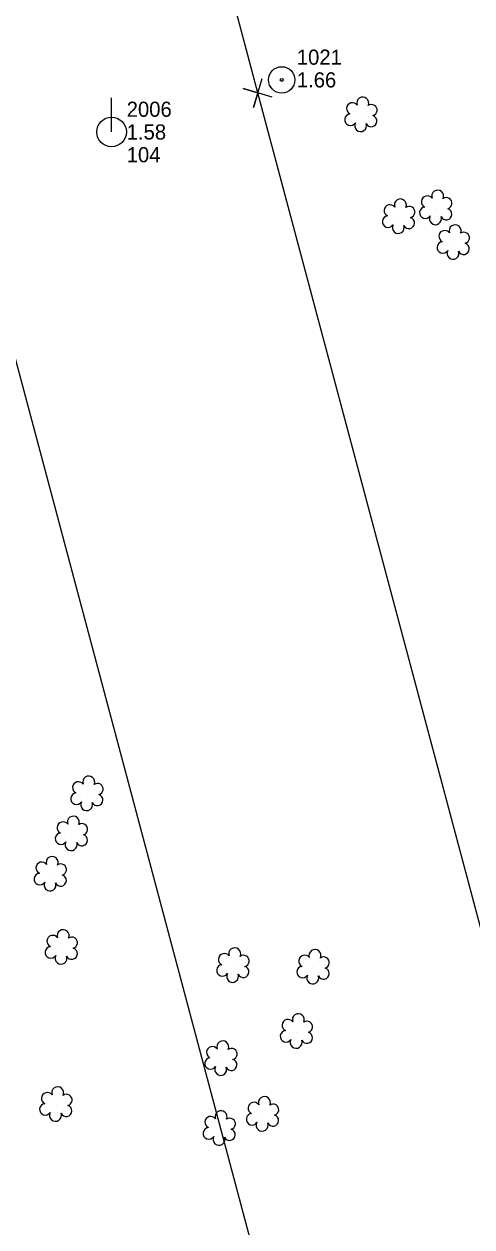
# Model space of a CAD drawing. Extents: x 3040896 to 3051146, y 687568 to 732976.
# Drawn here: x 3043088 to 3043162, y 726068.6 to 726267.2 of the extents above; entities that cross this region are included whole.
import ezdxf

# ---------------------------------------------------------------- set-up
doc = ezdxf.new("R2010")
doc.units = 0
for name, color, linetype in [('Exist Horizontal Alignment', 7, 'Continuous'), ('Exist Other Culture Anchor (Guy Wire) CELL', 7, 'Continuous'), ('Exist Other Culture Anchor (Guy Wire) Cogo Elevation', 7, 'Continuous'), ('Exist Other Culture Anchor (Guy Wire) Cogo Number', 7, 'Continuous'), ('Exist Property Corner CELL', 7, 'Continuous'), ('Exist Right of Way Easement Line', 7, 'Continuous'), ('Exist Right of Way Line', 7, 'Continuous'), ('Exist Utilities Power Pole CELL', 7, 'Continuous'), ('Exist Utilities Power Pole Cogo Comment', 7, 'Continuous'), ('Exist Utilities Power Pole Cogo Elevation', 7, 'Continuous'), ('Exist Utilities Power Pole Cogo Number', 7, 'Continuous'), ('Exist Vegetation Shrub CELL', 7, 'Continuous')]:
    doc.layers.add(name, color=color, linetype=linetype)

# ---------------------------------------------------------------- blocks, each defined once
blk = doc.blocks.new('EXIST UTILITIES POWER POLE')
at = {"layer": 'Exist Utilities Power Pole CELL'}
for q in [(0, 0.1125), (0, 0)]:
    blk.add_line((0, 0), q, dxfattribs=at)
blk.add_circle((0, 0), 0.049, dxfattribs=at)
blk = doc.blocks.new('EXIST OTHER CULTURE ANCHOR (GUY WIRE)')
at = {"layer": 'Exist Other Culture Anchor (Guy Wire) CELL'}
for radius in [0.0436, 0.0048]:
    blk.add_circle((0, 0), radius, dxfattribs=at)

msp = doc.modelspace()

# ---------------------------------------------------------------- linework, layer by layer
at = {"layer": 'Exist Horizontal Alignment'}
msp.add_arc((3032072.31, 723599.48), 11460.29, 11.935278, 19.906775, dxfattribs=at)
at = {"layer": 'Exist Property Corner CELL'}
msp.add_line((3043126.65, 726255.8), (3043126.65, 726255.8), dxfattribs=at)
msp.add_lwpolyline([(3043129.04, 726255.08), (3043124.25, 726256.51), (3043126.65, 726255.8), (3043125.93, 726253.4), (3043127.37, 726258.19)], dxfattribs=at)
at = {"layer": 'Exist Right of Way Easement Line'}
for p, q in [((3043126.65, 726255.8), (3043049.67, 726544.77)), ((3043204.43, 725964.3), (3043126.65, 726255.8)), ((3043156.11, 725951.42), (3043078.33, 726242.92))]:
    msp.add_line(p, q, dxfattribs=at)
at = {"layer": 'Exist Right of Way Line'}
for radius in [11510.29, 11410.29]:
    msp.add_arc((3032072.31, 723599.48), radius, 11.935278, 19.906775, dxfattribs=at)
at = {"layer": 'Exist Vegetation Shrub CELL'}
for p, q in [((3043143.75, 726252.09), (3043143.75, 726252.09)), ((3043143.75, 726252.09), (3043143.75, 726252.09)), ((3043156.12, 726236.73), (3043156.12, 726236.73)), ((3043156.12, 726236.73), (3043156.12, 726236.73)), ((3043149.96, 726235.27), (3043149.96, 726235.27)), ((3043149.96, 726235.27), (3043149.96, 726235.27)), ((3043159.01, 726231.01), (3043159.01, 726231.01)), ((3043159.01, 726231.01), (3043159.01, 726231.01)), ((3043098.5, 726140.01), (3043098.5, 726140.01)), ((3043098.5, 726140.01), (3043098.5, 726140.01)), ((3043095.95, 726133.38), (3043095.95, 726133.38)), ((3043095.95, 726133.38), (3043095.95, 726133.38)), ((3043092.45, 726126.73), (3043092.45, 726126.73)), ((3043092.45, 726126.73), (3043092.45, 726126.73)), ((3043094.27, 726114.64), (3043094.27, 726114.64)), ((3043094.27, 726114.64), (3043094.27, 726114.64)), ((3043122.6, 726111.65), (3043122.6, 726111.65)), ((3043122.6, 726111.65), (3043122.6, 726111.65)), ((3043135.85, 726111.37), (3043135.85, 726111.37)), ((3043135.85, 726111.37), (3043135.85, 726111.37)), ((3043133.11, 726100.77), (3043133.11, 726100.77)), ((3043133.11, 726100.77), (3043133.11, 726100.77)), ((3043120.63, 726096.28), (3043120.63, 726096.28)), ((3043120.63, 726096.28), (3043120.63, 726096.28)), ((3043093.36, 726088.7), (3043093.36, 726088.7)), ((3043093.36, 726088.7), (3043093.36, 726088.7)), ((3043127.5, 726087.09), (3043127.5, 726087.09)), ((3043127.5, 726087.09), (3043127.5, 726087.09)), ((3043120.36, 726084.75), (3043120.36, 726084.75)), ((3043120.36, 726084.75), (3043120.36, 726084.75))]:
    msp.add_line(p, q, dxfattribs=at)
for centre, radius, start, end in [((3043142.27, 726253.22), 0.968, 35.8908, 245.4216), ((3043142.27, 726253.22), 0.968, 35.8908, 245.4216), ((3043143.98, 726254.13), 0.99, 334.8391, 200.4717), ((3043143.98, 726254.13), 0.99, 334.8391, 200.4717), ((3043141.95, 726251.39), 0.955, 95.1099, 327.9534), ((3043141.95, 726251.39), 0.955, 95.1099, 327.9534), ((3043145.39, 726251.16), 0.937, 204.9913, 73.4601), ((3043145.39, 726251.16), 0.937, 204.9913, 73.4601), ((3043145.42, 726252.96), 0.929, 284.4567, 126.0861), ((3043145.42, 726252.96), 0.929, 284.4567, 126.0861), ((3043143.62, 726250.41), 0.984, 151.2797, 21.387), ((3043143.62, 726250.41), 0.984, 151.2797, 21.387), ((3043150.19, 726237.31), 0.99, 334.8391, 200.4717), ((3043150.19, 726237.31), 0.99, 334.8391, 200.4717), ((3043154.63, 726237.85), 0.968, 35.8908, 245.4216), ((3043154.63, 726237.85), 0.968, 35.8908, 245.4216), ((3043156.35, 726238.77), 0.99, 334.8391, 200.4717), ((3043156.35, 726238.77), 0.99, 334.8391, 200.4717), ((3043157.79, 726237.6), 0.929, 284.4567, 126.0861), ((3043157.79, 726237.6), 0.929, 284.4567, 126.0861), ((3043148.48, 726236.39), 0.968, 35.8908, 245.4216), ((3043148.48, 726236.39), 0.968, 35.8908, 245.4216), ((3043151.64, 726236.14), 0.929, 284.4567, 126.0861), ((3043151.64, 726236.14), 0.929, 284.4567, 126.0861), ((3043154.32, 726236.02), 0.955, 95.1099, 327.9534), ((3043154.32, 726236.02), 0.955, 95.1099, 327.9534), ((3043157.75, 726235.8), 0.937, 204.9913, 73.4601), ((3043157.75, 726235.8), 0.937, 204.9913, 73.4601), ((3043148.16, 726234.56), 0.955, 95.1099, 327.9534), ((3043148.16, 726234.56), 0.955, 95.1099, 327.9534), ((3043149.84, 726233.58), 0.984, 151.2797, 21.387), ((3043149.84, 726233.58), 0.984, 151.2797, 21.387), ((3043151.6, 726234.34), 0.937, 204.9913, 73.4601), ((3043151.6, 726234.34), 0.937, 204.9913, 73.4601), ((3043155.99, 726235.04), 0.984, 151.2797, 21.387), ((3043155.99, 726235.04), 0.984, 151.2797, 21.387), ((3043157.52, 726232.13), 0.968, 35.8908, 245.4216), ((3043157.52, 726232.13), 0.968, 35.8908, 245.4216), ((3043159.24, 726233.05), 0.99, 334.8391, 200.4717), ((3043159.24, 726233.05), 0.99, 334.8391, 200.4717), ((3043160.68, 726231.88), 0.929, 284.4567, 126.0861), ((3043160.68, 726231.88), 0.929, 284.4567, 126.0861), ((3043157.21, 726230.3), 0.955, 95.1099, 327.9534), ((3043157.21, 726230.3), 0.955, 95.1099, 327.9534), ((3043160.64, 726230.08), 0.937, 204.9913, 73.4601), ((3043160.64, 726230.08), 0.937, 204.9913, 73.4601), ((3043158.88, 726229.32), 0.984, 151.2797, 21.387), ((3043158.88, 726229.32), 0.984, 151.2797, 21.387), ((3043098.73, 726142.05), 0.99, 334.8391, 200.4717), ((3043098.73, 726142.05), 0.99, 334.8391, 200.4717), ((3043097.01, 726141.13), 0.968, 35.8908, 245.4216), ((3043097.01, 726141.13), 0.968, 35.8908, 245.4216), ((3043100.17, 726140.88), 0.929, 284.4567, 126.0861), ((3043100.17, 726140.88), 0.929, 284.4567, 126.0861), ((3043096.7, 726139.3), 0.955, 95.1099, 327.9534), ((3043096.7, 726139.3), 0.955, 95.1099, 327.9534), ((3043098.37, 726138.32), 0.984, 151.2797, 21.387), ((3043098.37, 726138.32), 0.984, 151.2797, 21.387), ((3043100.13, 726139.08), 0.937, 204.9913, 73.4601), ((3043100.13, 726139.08), 0.937, 204.9913, 73.4601), ((3043094.46, 726134.51), 0.968, 35.8908, 245.4216), ((3043094.46, 726134.51), 0.968, 35.8908, 245.4216), ((3043096.18, 726135.43), 0.99, 334.8391, 200.4717), ((3043096.18, 726135.43), 0.99, 334.8391, 200.4717), ((3043097.62, 726134.25), 0.929, 284.4567, 126.0861), ((3043097.62, 726134.25), 0.929, 284.4567, 126.0861), ((3043094.15, 726132.68), 0.955, 95.1099, 327.9534), ((3043094.15, 726132.68), 0.955, 95.1099, 327.9534), ((3043097.58, 726132.46), 0.937, 204.9913, 73.4601), ((3043097.58, 726132.46), 0.937, 204.9913, 73.4601), ((3043095.82, 726131.7), 0.984, 151.2797, 21.387), ((3043095.82, 726131.7), 0.984, 151.2797, 21.387), ((3043090.97, 726127.86), 0.968, 35.8908, 245.4216), ((3043090.97, 726127.86), 0.968, 35.8908, 245.4216), ((3043092.68, 726128.77), 0.99, 334.8391, 200.4717), ((3043092.68, 726128.77), 0.99, 334.8391, 200.4717), ((3043090.65, 726126.03), 0.955, 95.1099, 327.9534), ((3043090.65, 726126.03), 0.955, 95.1099, 327.9534), ((3043094.12, 726127.6), 0.929, 284.4567, 126.0861), ((3043094.12, 726127.6), 0.929, 284.4567, 126.0861), ((3043092.32, 726125.05), 0.984, 151.2797, 21.387), ((3043092.32, 726125.05), 0.984, 151.2797, 21.387), ((3043094.09, 726125.8), 0.937, 204.9913, 73.4601), ((3043094.09, 726125.8), 0.937, 204.9913, 73.4601), ((3043094.5, 726116.68), 0.99, 334.8391, 200.4717), ((3043094.5, 726116.68), 0.99, 334.8391, 200.4717), ((3043092.79, 726115.77), 0.968, 35.8908, 245.4216), ((3043092.79, 726115.77), 0.968, 35.8908, 245.4216), ((3043095.94, 726115.51), 0.929, 284.4567, 126.0861), ((3043095.94, 726115.51), 0.929, 284.4567, 126.0861), ((3043092.47, 726113.93), 0.955, 95.1099, 327.9534), ((3043092.47, 726113.93), 0.955, 95.1099, 327.9534), ((3043094.14, 726112.96), 0.984, 151.2797, 21.387), ((3043094.14, 726112.96), 0.984, 151.2797, 21.387), ((3043095.91, 726113.71), 0.937, 204.9913, 73.4601), ((3043095.91, 726113.71), 0.937, 204.9913, 73.4601), ((3043121.12, 726112.77), 0.968, 35.8908, 245.4216), ((3043121.12, 726112.77), 0.968, 35.8908, 245.4216), ((3043122.83, 726113.69), 0.99, 334.8391, 200.4717), ((3043122.83, 726113.69), 0.99, 334.8391, 200.4717), ((3043124.28, 726112.51), 0.929, 284.4567, 126.0861), ((3043124.28, 726112.51), 0.929, 284.4567, 126.0861), ((3043134.37, 726112.5), 0.968, 35.8908, 245.4216), ((3043134.37, 726112.5), 0.968, 35.8908, 245.4216), ((3043136.08, 726113.41), 0.99, 334.8391, 200.4717), ((3043136.08, 726113.41), 0.99, 334.8391, 200.4717), ((3043137.52, 726112.24), 0.929, 284.4567, 126.0861), ((3043137.52, 726112.24), 0.929, 284.4567, 126.0861), ((3043120.8, 726110.94), 0.955, 95.1099, 327.9534), ((3043120.8, 726110.94), 0.955, 95.1099, 327.9534), ((3043124.24, 726110.72), 0.937, 204.9913, 73.4601), ((3043124.24, 726110.72), 0.937, 204.9913, 73.4601), ((3043134.05, 726110.67), 0.955, 95.1099, 327.9534), ((3043134.05, 726110.67), 0.955, 95.1099, 327.9534), ((3043137.49, 726110.44), 0.937, 204.9913, 73.4601), ((3043137.49, 726110.44), 0.937, 204.9913, 73.4601), ((3043122.48, 726109.96), 0.984, 151.2797, 21.387), ((3043122.48, 726109.96), 0.984, 151.2797, 21.387), ((3043135.72, 726109.69), 0.984, 151.2797, 21.387), ((3043135.72, 726109.69), 0.984, 151.2797, 21.387), ((3043133.34, 726102.81), 0.99, 334.8391, 200.4717), ((3043133.34, 726102.81), 0.99, 334.8391, 200.4717), ((3043131.31, 726100.06), 0.955, 95.1099, 327.9534), ((3043131.31, 726100.06), 0.955, 95.1099, 327.9534), ((3043131.63, 726101.9), 0.968, 35.8908, 245.4216), ((3043131.63, 726101.9), 0.968, 35.8908, 245.4216), ((3043134.78, 726101.64), 0.929, 284.4567, 126.0861), ((3043134.78, 726101.64), 0.929, 284.4567, 126.0861), ((3043120.86, 726098.32), 0.99, 334.8391, 200.4717), ((3043120.86, 726098.32), 0.99, 334.8391, 200.4717), ((3043132.98, 726099.08), 0.984, 151.2797, 21.387), ((3043132.98, 726099.08), 0.984, 151.2797, 21.387), ((3043134.75, 726099.84), 0.937, 204.9913, 73.4601), ((3043134.75, 726099.84), 0.937, 204.9913, 73.4601), ((3043119.15, 726097.41), 0.968, 35.8908, 245.4216), ((3043119.15, 726097.41), 0.968, 35.8908, 245.4216), ((3043122.31, 726097.15), 0.929, 284.4567, 126.0861), ((3043122.31, 726097.15), 0.929, 284.4567, 126.0861), ((3043118.83, 726095.58), 0.955, 95.1099, 327.9534), ((3043118.83, 726095.58), 0.955, 95.1099, 327.9534), ((3043120.51, 726094.6), 0.984, 151.2797, 21.387), ((3043120.51, 726094.6), 0.984, 151.2797, 21.387), ((3043122.27, 726095.36), 0.937, 204.9913, 73.4601), ((3043122.27, 726095.36), 0.937, 204.9913, 73.4601), ((3043093.59, 726090.74), 0.99, 334.8391, 200.4717), ((3043093.59, 726090.74), 0.99, 334.8391, 200.4717), ((3043091.88, 726089.83), 0.968, 35.8908, 245.4216), ((3043091.88, 726089.83), 0.968, 35.8908, 245.4216), ((3043095.04, 726089.57), 0.929, 284.4567, 126.0861), ((3043095.04, 726089.57), 0.929, 284.4567, 126.0861), ((3043126.02, 726088.21), 0.968, 35.8908, 245.4216), ((3043126.02, 726088.21), 0.968, 35.8908, 245.4216), ((3043127.73, 726089.13), 0.99, 334.8391, 200.4717), ((3043127.73, 726089.13), 0.99, 334.8391, 200.4717), ((3043091.56, 726088), 0.955, 95.1099, 327.9534), ((3043091.56, 726088), 0.955, 95.1099, 327.9534), ((3043093.23, 726087.02), 0.984, 151.2797, 21.387), ((3043093.23, 726087.02), 0.984, 151.2797, 21.387), ((3043095, 726087.77), 0.937, 204.9913, 73.4601), ((3043095, 726087.77), 0.937, 204.9913, 73.4601), ((3043120.58, 726086.79), 0.99, 334.8391, 200.4717), ((3043120.58, 726086.79), 0.99, 334.8391, 200.4717), ((3043125.7, 726086.38), 0.955, 95.1099, 327.9534), ((3043125.7, 726086.38), 0.955, 95.1099, 327.9534), ((3043129.17, 726087.96), 0.929, 284.4567, 126.0861), ((3043129.17, 726087.96), 0.929, 284.4567, 126.0861), ((3043118.87, 726085.88), 0.968, 35.8908, 245.4216), ((3043118.87, 726085.88), 0.968, 35.8908, 245.4216), ((3043122.03, 726085.62), 0.929, 284.4567, 126.0861), ((3043122.03, 726085.62), 0.929, 284.4567, 126.0861), ((3043127.37, 726085.4), 0.984, 151.2797, 21.387), ((3043127.37, 726085.4), 0.984, 151.2797, 21.387), ((3043129.14, 726086.16), 0.937, 204.9913, 73.4601), ((3043129.14, 726086.16), 0.937, 204.9913, 73.4601), ((3043118.56, 726084.05), 0.955, 95.1099, 327.9534), ((3043118.56, 726084.05), 0.955, 95.1099, 327.9534), ((3043120.23, 726083.07), 0.984, 151.2797, 21.387), ((3043120.23, 726083.07), 0.984, 151.2797, 21.387), ((3043121.99, 726083.82), 0.937, 204.9913, 73.4601), ((3043121.99, 726083.82), 0.937, 204.9913, 73.4601)]:
    msp.add_arc(centre, radius, start, end, dxfattribs=at)

# ---------------------------------------------------------------- block references
at = {"layer": 'Exist Other Culture Anchor (Guy Wire) CELL', "xscale": 50, "yscale": 50}
msp.add_blockref('EXIST OTHER CULTURE ANCHOR (GUY WIRE)', (3043130.59, 726257.96), dxfattribs=at)
at = {"layer": 'Exist Utilities Power Pole CELL', "xscale": 50, "yscale": 50}
msp.add_blockref('EXIST UTILITIES POWER POLE', (3043102.49, 726249.36), dxfattribs=at)

# ---------------------------------------------------------------- texts
at = {"layer": 'Exist Other Culture Anchor (Guy Wire) Cogo Elevation'}
msp.add_text('1.66', height=2.5, dxfattribs=at).set_placement((3043133.09, 726256.71))
at = {"layer": 'Exist Other Culture Anchor (Guy Wire) Cogo Number'}
msp.add_text('1021', height=2.5, dxfattribs=at).set_placement((3043133.09, 726260.46))
at = {"layer": 'Exist Utilities Power Pole Cogo Comment'}
msp.add_text('104', height=2.5, dxfattribs=at).set_placement((3043104.99, 726244.36))
at = {"layer": 'Exist Utilities Power Pole Cogo Elevation'}
msp.add_text('1.58', height=2.5, dxfattribs=at).set_placement((3043104.99, 726248.11))
at = {"layer": 'Exist Utilities Power Pole Cogo Number'}
msp.add_text('2006', height=2.5, dxfattribs=at).set_placement((3043104.99, 726251.86))

doc.saveas('drawing.dxf')
